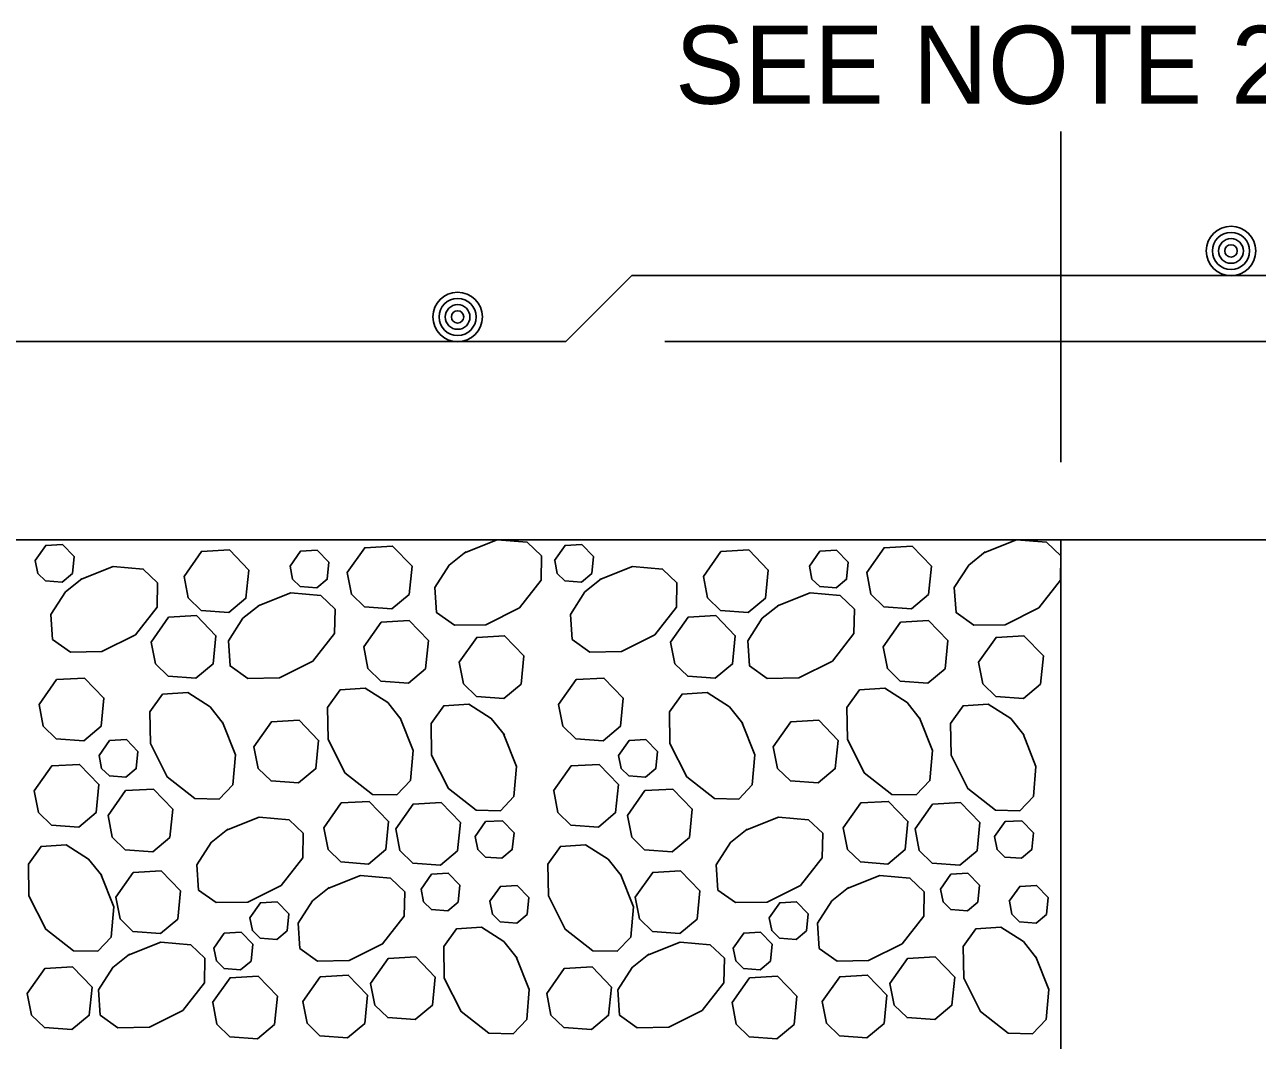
# Model space of a CAD drawing. Extents: x 636530 to 644067, y 294168 to 299122.
# Drawn here: x 643369.91 to 643417.35, y 296155.55 to 296194.62 of the extents above; entities that cross this region are included whole.
import ezdxf

# ---------------------------------------------------------------- set-up
doc = ezdxf.new("R2010")
doc.units = 0
doc.layers.add('1', color=7, linetype='Continuous')

msp = doc.modelspace()

# ---------------------------------------------------------------- linework, layer by layer
at = {"layer": '1'}
for p, q in [((643409.786, 296177.783), (643409.786, 296190.503)), ((643393.278, 296184.963), (643390.739, 296182.425)), ((643477.098, 296184.963), (643393.278, 296184.963)), ((643343.644, 296182.425), (643390.739, 296182.425)), ((643478.366, 296182.425), (643394.546, 296182.425)), ((643343.644, 296174.805), (643485.986, 296174.805)), ((643409.786, 296174.805), (643623.149, 296174.805)), ((643409.786, 296174.805), (643409.786, 296144.325))]:
    msp.add_line(p, q, dxfattribs=at)
for points in [[(643370.317, 296174.01), (643370.72, 296174.584), (643371.364, 296174.621), (643371.812, 296174.157), (643371.747, 296173.506), (643371.349, 296173.175), (643370.713, 296173.221), (643370.414, 296173.512), (643370.317, 296174.01)], [(643376.042, 296173.396), (643376.714, 296174.353), (643377.787, 296174.414), (643378.534, 296173.64), (643378.426, 296172.556), (643377.763, 296172.005), (643376.703, 296172.082), (643376.204, 296172.565), (643376.042, 296173.396)], [(643380.121, 296173.79), (643380.524, 296174.363), (643381.168, 296174.4), (643381.616, 296173.936), (643381.551, 296173.286), (643381.154, 296172.955), (643380.517, 296173.001), (643380.218, 296173.291), (643380.121, 296173.789)], [(643382.324, 296173.542), (643382.996, 296174.498), (643384.07, 296174.559), (643384.816, 296173.786), (643384.708, 296172.702), (643384.045, 296172.15), (643382.985, 296172.227), (643382.486, 296172.71), (643382.325, 296173.542)], [(643388.093, 296174.805), (643389.248, 296174.705), (643389.797, 296174.183), (643389.78, 296173.246), (643388.947, 296172.18), (643387.659, 296171.536), (643386.445, 296171.515), (643385.762, 296172.001), (643385.697, 296172.967), (643386.251, 296173.832), (643386.886, 296174.339)], [(643386.835, 296174.306), (643388.093, 296174.805)], [(643390.305, 296174.01), (643390.709, 296174.584), (643391.353, 296174.621), (643391.8, 296174.157), (643391.736, 296173.506), (643391.338, 296173.175), (643390.702, 296173.221), (643390.403, 296173.512), (643390.306, 296174.01)], [(643396.03, 296173.396), (643396.703, 296174.353), (643397.776, 296174.414), (643398.522, 296173.64), (643398.414, 296172.556), (643397.751, 296172.005), (643396.691, 296172.082), (643396.193, 296172.565), (643396.031, 296173.396)], [(643400.109, 296173.79), (643400.513, 296174.363), (643401.157, 296174.4), (643401.605, 296173.936), (643401.54, 296173.286), (643401.142, 296172.955), (643400.506, 296173.001), (643400.207, 296173.291), (643400.11, 296173.789)], [(643402.313, 296173.542), (643402.985, 296174.498), (643404.058, 296174.559), (643404.804, 296173.786), (643404.696, 296172.702), (643404.033, 296172.15), (643402.974, 296172.227), (643402.475, 296172.71), (643402.313, 296173.542)], [(643406.824, 296174.306), (643408.082, 296174.805)], [(643408.082, 296174.805), (643409.237, 296174.705), (643409.786, 296174.183)], [(643409.786, 296174.183), (643409.769, 296173.246), (643408.935, 296172.18), (643407.647, 296171.536), (643406.433, 296171.515), (643405.75, 296172.001), (643405.685, 296172.967), (643406.24, 296173.832), (643406.875, 296174.339)], [(643372.059, 296173.274), (643373.316, 296173.772), (643374.472, 296173.673), (643375.021, 296173.151), (643375.003, 296172.213), (643374.17, 296171.148), (643372.882, 296170.504), (643371.668, 296170.483), (643370.985, 296170.968), (643370.92, 296171.935), (643371.475, 296172.8), (643372.11, 296173.306)], [(643392.047, 296173.274), (643393.305, 296173.772), (643394.46, 296173.673), (643395.009, 296173.151), (643394.992, 296172.213), (643394.158, 296171.148), (643392.871, 296170.504), (643391.657, 296170.483), (643390.974, 296170.968), (643390.909, 296171.935), (643391.463, 296172.8), (643392.098, 296173.306)], [(643378.891, 296172.257), (643380.149, 296172.756), (643381.304, 296172.656), (643381.853, 296172.134), (643381.836, 296171.196), (643381.002, 296170.131), (643379.714, 296169.487), (643378.501, 296169.466), (643377.817, 296169.951), (643377.753, 296170.918), (643378.307, 296171.783), (643378.942, 296172.289)], [(643398.88, 296172.257), (643400.137, 296172.756), (643401.293, 296172.656), (643401.842, 296172.134), (643401.824, 296171.196), (643400.991, 296170.131), (643399.703, 296169.487), (643398.489, 296169.466), (643397.806, 296169.951), (643397.741, 296170.918), (643398.296, 296171.783), (643398.931, 296172.289)], [(643374.777, 296170.866), (643375.449, 296171.823), (643376.522, 296171.884), (643377.269, 296171.11), (643377.161, 296170.026), (643376.498, 296169.475), (643375.438, 296169.552), (643374.939, 296170.035), (643374.777, 296170.866)], [(643382.957, 296170.679), (643383.629, 296171.635), (643384.702, 296171.696), (643385.448, 296170.923), (643385.34, 296169.839), (643384.677, 296169.287), (643383.618, 296169.364), (643383.119, 296169.847), (643382.957, 296170.679)], [(643394.765, 296170.866), (643395.438, 296171.823), (643396.511, 296171.884), (643397.257, 296171.11), (643397.149, 296170.026), (643396.486, 296169.475), (643395.426, 296169.552), (643394.928, 296170.035), (643394.766, 296170.866)], [(643402.945, 296170.679), (643403.617, 296171.635), (643404.691, 296171.696), (643405.437, 296170.923), (643405.329, 296169.839), (643404.666, 296169.287), (643403.606, 296169.364), (643403.108, 296169.847), (643402.946, 296170.679)], [(643386.632, 296170.093), (643387.304, 296171.049), (643388.378, 296171.111), (643389.124, 296170.337), (643389.016, 296169.253), (643388.353, 296168.701), (643387.293, 296168.778), (643386.795, 296169.262), (643386.633, 296170.093)], [(643406.621, 296170.093), (643407.293, 296171.049), (643408.366, 296171.111), (643409.112, 296170.337), (643409.004, 296169.253), (643408.341, 296168.701), (643407.282, 296168.778), (643406.783, 296169.262), (643406.621, 296170.093)], [(643370.466, 296168.467), (643371.138, 296169.423), (643372.211, 296169.484), (643372.958, 296168.711), (643372.85, 296167.627), (643372.187, 296167.075), (643371.127, 296167.152), (643370.628, 296167.636), (643370.466, 296168.467)], [(643390.454, 296168.467), (643391.127, 296169.423), (643392.2, 296169.484), (643392.946, 296168.711), (643392.838, 296167.627), (643392.175, 296167.075), (643391.115, 296167.152), (643390.617, 296167.636), (643390.455, 296168.467)], [(643377.523, 296167.792), (643378.022, 296166.534), (643377.922, 296165.379), (643377.4, 296164.829), (643376.462, 296164.847), (643375.397, 296165.68), (643374.753, 296166.968), (643374.732, 296168.182), (643375.217, 296168.865), (643376.184, 296168.93), (643377.049, 296168.376), (643377.555, 296167.741)], [(643384.356, 296167.954), (643384.854, 296166.697), (643384.754, 296165.541), (643384.232, 296164.992), (643383.295, 296165.01), (643382.23, 296165.843), (643381.586, 296167.131), (643381.564, 296168.345), (643382.05, 296169.028), (643383.017, 296169.093), (643383.881, 296168.539), (643384.388, 296167.904)], [(643397.511, 296167.792), (643398.01, 296166.534), (643397.91, 296165.379), (643397.388, 296164.829), (643396.451, 296164.847), (643395.386, 296165.68), (643394.742, 296166.968), (643394.72, 296168.182), (643395.206, 296168.865), (643396.173, 296168.93), (643397.037, 296168.376), (643397.544, 296167.741)], [(643404.344, 296167.954), (643404.843, 296166.697), (643404.743, 296165.541), (643404.221, 296164.992), (643403.283, 296165.01), (643402.218, 296165.843), (643401.574, 296167.131), (643401.553, 296168.345), (643402.038, 296169.028), (643403.005, 296169.093), (643403.87, 296168.539), (643404.376, 296167.904)], [(643388.341, 296167.344), (643388.84, 296166.087), (643388.74, 296164.931), (643388.218, 296164.382), (643387.281, 296164.4), (643386.215, 296165.233), (643385.572, 296166.521), (643385.55, 296167.735), (643386.036, 296168.418), (643387.002, 296168.483), (643387.867, 296167.929), (643388.374, 296167.294)], [(643408.33, 296167.344), (643408.828, 296166.087), (643408.729, 296164.931), (643408.207, 296164.382), (643407.269, 296164.4), (643406.204, 296165.233), (643405.56, 296166.521), (643405.539, 296167.735), (643406.024, 296168.418), (643406.991, 296168.483), (643407.856, 296167.929), (643408.362, 296167.294)], [(643378.731, 296166.84), (643379.403, 296167.797), (643380.476, 296167.858), (643381.223, 296167.084), (643381.115, 296166), (643380.452, 296165.449), (643379.392, 296165.525), (643378.893, 296166.009), (643378.731, 296166.84)], [(643398.719, 296166.84), (643399.391, 296167.797), (643400.465, 296167.858), (643401.211, 296167.084), (643401.103, 296166), (643400.44, 296165.449), (643399.38, 296165.525), (643398.882, 296166.009), (643398.72, 296166.84)], [(643372.776, 296166.507), (643373.179, 296167.081), (643373.823, 296167.118), (643374.271, 296166.654), (643374.206, 296166.003), (643373.808, 296165.672), (643373.172, 296165.719), (643372.873, 296166.009), (643372.776, 296166.507)], [(643392.764, 296166.507), (643393.168, 296167.081), (643393.812, 296167.118), (643394.259, 296166.654), (643394.195, 296166.003), (643393.797, 296165.672), (643393.161, 296165.719), (643392.862, 296166.009), (643392.765, 296166.507)], [(643370.278, 296165.146), (643370.95, 296166.102), (643372.023, 296166.164), (643372.769, 296165.39), (643372.661, 296164.306), (643371.998, 296163.754), (643370.938, 296163.831), (643370.44, 296164.315), (643370.278, 296165.146)], [(643390.266, 296165.146), (643390.938, 296166.102), (643392.012, 296166.164), (643392.758, 296165.39), (643392.65, 296164.306), (643391.987, 296163.754), (643390.927, 296163.831), (643390.428, 296164.315), (643390.267, 296165.146)], [(643373.118, 296164.197), (643373.791, 296165.153), (643374.864, 296165.214), (643375.61, 296164.441), (643375.502, 296163.356), (643374.839, 296162.805), (643373.779, 296162.882), (643373.281, 296163.365), (643373.119, 296164.196)], [(643393.107, 296164.197), (643393.779, 296165.153), (643394.852, 296165.214), (643395.599, 296164.441), (643395.491, 296163.356), (643394.828, 296162.805), (643393.768, 296162.882), (643393.269, 296163.365), (643393.107, 296164.196)], [(643381.421, 296163.723), (643382.093, 296164.679), (643383.167, 296164.74), (643383.913, 296163.967), (643383.805, 296162.883), (643383.142, 296162.331), (643382.082, 296162.408), (643381.584, 296162.891), (643381.422, 296163.722)], [(643384.187, 296163.682), (643384.859, 296164.638), (643385.932, 296164.7), (643386.679, 296163.926), (643386.571, 296162.842), (643385.907, 296162.29), (643384.848, 296162.367), (643384.349, 296162.851), (643384.187, 296163.682)], [(643401.41, 296163.723), (643402.082, 296164.679), (643403.155, 296164.74), (643403.901, 296163.967), (643403.793, 296162.883), (643403.13, 296162.331), (643402.071, 296162.408), (643401.572, 296162.891), (643401.41, 296163.722)], [(643404.175, 296163.682), (643404.847, 296164.638), (643405.921, 296164.7), (643406.667, 296163.926), (643406.559, 296162.842), (643405.896, 296162.29), (643404.836, 296162.367), (643404.338, 296162.851), (643404.176, 296163.682)], [(643377.671, 296163.635), (643378.929, 296164.134), (643380.084, 296164.034), (643380.633, 296163.512), (643380.616, 296162.574), (643379.782, 296161.509), (643378.494, 296160.865), (643377.281, 296160.844), (643376.597, 296161.329), (643376.533, 296162.296), (643377.087, 296163.161), (643377.722, 296163.667)], [(643387.246, 296163.387), (643387.649, 296163.96), (643388.293, 296163.997), (643388.741, 296163.533), (643388.676, 296162.883), (643388.278, 296162.552), (643387.642, 296162.598), (643387.343, 296162.888), (643387.246, 296163.386)], [(643397.66, 296163.635), (643398.917, 296164.134), (643400.073, 296164.034), (643400.622, 296163.512), (643400.604, 296162.574), (643399.771, 296161.509), (643398.483, 296160.865), (643397.269, 296160.844), (643396.586, 296161.329), (643396.521, 296162.296), (643397.076, 296163.161), (643397.71, 296163.667)], [(643407.234, 296163.387), (643407.637, 296163.96), (643408.282, 296163.997), (643408.729, 296163.533), (643408.664, 296162.883), (643408.267, 296162.552), (643407.631, 296162.598), (643407.331, 296162.888), (643407.234, 296163.386)], [(643372.846, 296161.935), (643373.345, 296160.678), (643373.245, 296159.522), (643372.723, 296158.973), (643371.785, 296158.991), (643370.72, 296159.824), (643370.076, 296161.112), (643370.055, 296162.326), (643370.54, 296163.009), (643371.507, 296163.074), (643372.372, 296162.519), (643372.878, 296161.884)], [(643392.834, 296161.935), (643393.333, 296160.678), (643393.233, 296159.522), (643392.711, 296158.973), (643391.774, 296158.991), (643390.708, 296159.824), (643390.065, 296161.112), (643390.043, 296162.326), (643390.529, 296163.009), (643391.496, 296163.074), (643392.36, 296162.519), (643392.867, 296161.884)], [(643373.417, 296161.05), (643374.09, 296162.007), (643375.163, 296162.068), (643375.909, 296161.294), (643375.801, 296160.21), (643375.138, 296159.659), (643374.078, 296159.735), (643373.58, 296160.219), (643373.418, 296161.05)], [(643393.406, 296161.05), (643394.078, 296162.007), (643395.152, 296162.068), (643395.898, 296161.294), (643395.79, 296160.21), (643395.127, 296159.659), (643394.067, 296159.735), (643393.568, 296160.219), (643393.406, 296161.05)], [(643381.573, 296161.389), (643382.831, 296161.887), (643383.986, 296161.787), (643384.535, 296161.265), (643384.518, 296160.328), (643383.684, 296159.262), (643382.396, 296158.619), (643381.183, 296158.597), (643380.499, 296159.083), (643380.435, 296160.05), (643380.989, 296160.914), (643381.624, 296161.421)], [(643385.165, 296161.369), (643385.568, 296161.943), (643386.212, 296161.98), (643386.66, 296161.515), (643386.595, 296160.865), (643386.197, 296160.534), (643385.561, 296160.58), (643385.262, 296160.87), (643385.165, 296161.369)], [(643401.561, 296161.389), (643402.819, 296161.887), (643403.974, 296161.787), (643404.524, 296161.265), (643404.506, 296160.328), (643403.673, 296159.262), (643402.385, 296158.619), (643401.171, 296158.597), (643400.488, 296159.083), (643400.423, 296160.05), (643400.977, 296160.914), (643401.612, 296161.421)], [(643405.153, 296161.369), (643405.557, 296161.943), (643406.201, 296161.98), (643406.648, 296161.515), (643406.584, 296160.865), (643406.186, 296160.534), (643405.55, 296160.58), (643405.251, 296160.87), (643405.154, 296161.369)], [(643387.813, 296160.896), (643388.216, 296161.47), (643388.86, 296161.507), (643389.308, 296161.042), (643389.243, 296160.392), (643388.846, 296160.061), (643388.21, 296160.107), (643387.91, 296160.397), (643387.813, 296160.896)], [(643407.801, 296160.896), (643408.205, 296161.47), (643408.849, 296161.507), (643409.297, 296161.042), (643409.232, 296160.392), (643408.834, 296160.061), (643408.198, 296160.107), (643407.899, 296160.397), (643407.802, 296160.896)], [(643378.576, 296160.266), (643378.98, 296160.84), (643379.624, 296160.876), (643380.071, 296160.412), (643380.007, 296159.762), (643379.609, 296159.431), (643378.973, 296159.477), (643378.674, 296159.767), (643378.577, 296160.266)], [(643398.565, 296160.266), (643398.968, 296160.84), (643399.612, 296160.876), (643400.06, 296160.412), (643399.995, 296159.762), (643399.597, 296159.431), (643398.961, 296159.477), (643398.662, 296159.767), (643398.565, 296160.266)], [(643377.189, 296159.099), (643377.593, 296159.673), (643378.237, 296159.71), (643378.684, 296159.246), (643378.62, 296158.595), (643378.222, 296158.264), (643377.586, 296158.31), (643377.287, 296158.6), (643377.19, 296159.099)], [(643388.829, 296158.763), (643389.328, 296157.505), (643389.228, 296156.35), (643388.706, 296155.801), (643387.768, 296155.818), (643386.703, 296156.652), (643386.059, 296157.94), (643386.038, 296159.153), (643386.523, 296159.837), (643387.49, 296159.901), (643388.355, 296159.347), (643388.861, 296158.712)], [(643397.178, 296159.099), (643397.581, 296159.673), (643398.225, 296159.71), (643398.673, 296159.246), (643398.608, 296158.595), (643398.21, 296158.264), (643397.574, 296158.31), (643397.275, 296158.6), (643397.178, 296159.099)], [(643408.817, 296158.763), (643409.316, 296157.505), (643409.216, 296156.35), (643408.694, 296155.801), (643407.757, 296155.818), (643406.691, 296156.652), (643406.048, 296157.94), (643406.026, 296159.153), (643406.512, 296159.837), (643407.479, 296159.901), (643408.343, 296159.347), (643408.85, 296158.712)], [(643373.887, 296158.827), (643375.145, 296159.325), (643376.3, 296159.225), (643376.849, 296158.703), (643376.832, 296157.766), (643375.998, 296156.701), (643374.711, 296156.057), (643373.497, 296156.035), (643372.814, 296156.521), (643372.749, 296157.488), (643373.303, 296158.352), (643373.938, 296158.859)], [(643393.876, 296158.827), (643395.134, 296159.325), (643396.289, 296159.225), (643396.838, 296158.703), (643396.82, 296157.766), (643395.987, 296156.701), (643394.699, 296156.057), (643393.485, 296156.035), (643392.802, 296156.521), (643392.737, 296157.488), (643393.292, 296158.352), (643393.927, 296158.859)], [(643383.22, 296157.738), (643383.892, 296158.695), (643384.966, 296158.756), (643385.712, 296157.982), (643385.604, 296156.898), (643384.941, 296156.347), (643383.881, 296156.424), (643383.383, 296156.907), (643383.221, 296157.738)], [(643403.209, 296157.738), (643403.881, 296158.695), (643404.954, 296158.756), (643405.701, 296157.982), (643405.593, 296156.898), (643404.929, 296156.347), (643403.87, 296156.424), (643403.371, 296156.907), (643403.209, 296157.738)], [(643370.01, 296157.352), (643370.683, 296158.309), (643371.756, 296158.37), (643372.502, 296157.596), (643372.394, 296156.512), (643371.731, 296155.961), (643370.671, 296156.037), (643370.173, 296156.521), (643370.011, 296157.352)], [(643389.999, 296157.352), (643390.671, 296158.309), (643391.745, 296158.37), (643392.491, 296157.596), (643392.383, 296156.512), (643391.72, 296155.961), (643390.66, 296156.037), (643390.161, 296156.521), (643390, 296157.352)], [(643377.144, 296156.998), (643377.817, 296157.954), (643378.89, 296158.015), (643379.636, 296157.242), (643379.528, 296156.157), (643378.865, 296155.606), (643377.805, 296155.683), (643377.307, 296156.166), (643377.145, 296156.997)], [(643380.613, 296157.037), (643381.285, 296157.993), (643382.359, 296158.055), (643383.105, 296157.281), (643382.997, 296156.197), (643382.334, 296155.645), (643381.274, 296155.722), (643380.775, 296156.206), (643380.614, 296157.037)], [(643397.133, 296156.998), (643397.805, 296157.954), (643398.879, 296158.015), (643399.625, 296157.242), (643399.517, 296156.157), (643398.854, 296155.606), (643397.794, 296155.683), (643397.295, 296156.166), (643397.134, 296156.997)], [(643400.601, 296157.037), (643401.274, 296157.993), (643402.347, 296158.055), (643403.093, 296157.281), (643402.985, 296156.197), (643402.322, 296155.645), (643401.262, 296155.722), (643400.764, 296156.206), (643400.602, 296157.037)]]:
    msp.add_lwpolyline(points, dxfattribs=at)
for centre, radius in [((643416.333, 296185.914), 0.952), ((643416.333, 296185.914), 0.714), ((643416.333, 296185.914), 0.476), ((643416.333, 296185.914), 0.238), ((643386.57, 296183.375), 0.952), ((643386.57, 296183.375), 0.714), ((643386.57, 296183.375), 0.476), ((643386.57, 296183.375), 0.238)]:
    msp.add_circle(centre, radius, dxfattribs=at)

# ---------------------------------------------------------------- texts
msp.add_text('SEE NOTE 2', height=3, dxfattribs=at).set_placement((643394.939, 296191.574))

doc.saveas('drawing.dxf')
